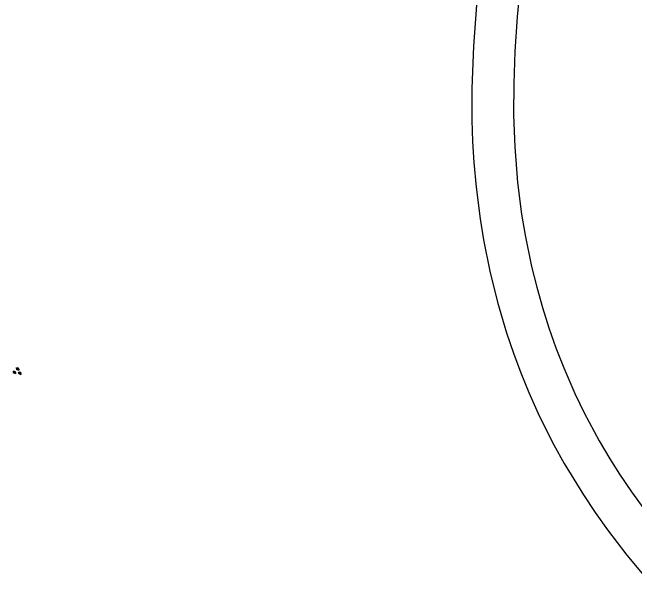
# Model space of a CAD drawing. Extents: x 128999 to 131010, y 395498 to 399007.
# Drawn here: x 130412.8 to 130471.6, y 397909.3 to 397962.9 of the extents above; entities that cross this region are included whole.
import ezdxf

# ---------------------------------------------------------------- set-up
doc = ezdxf.new("R2010")
doc.units = 0
doc.layers.add('gg-knt-verharding', color=7, linetype='Continuous')
doc.layers.add('gt-symb-groenvak', color=7, linetype='Continuous')

# ---------------------------------------------------------------- blocks, each defined once
blk = doc.blocks.new('gt0-GRVAK')
at = {"layer": 'gt-symb-groenvak'}
for p, q in [((-0.11, 0.189), (-0.228, 0.24)), ((-0.182, 0.153), (0.088, 0.153)), ((-0.091, 0.211), (-0.156, 0.322)), ((-0.047, 0.214), (-0.047, 0.393)), ((-0.004, 0.211), (0.061, 0.322)), ((0.015, 0.189), (0.133, 0.24)), ((0.262, -0.052), (0.197, 0.059)), ((0.305, -0.049), (0.305, 0.13)), ((0.349, -0.052), (0.414, 0.059)), ((-0.245, -0.228), (-0.363, -0.177)), ((-0.318, -0.264), (-0.047, -0.264)), ((-0.226, -0.206), (-0.291, -0.095)), ((-0.183, -0.203), (-0.183, -0.024)), ((-0.139, -0.206), (-0.074, -0.095)), ((-0.12, -0.228), (-0.002, -0.177)), ((0.243, -0.074), (0.125, -0.023)), ((0.17, -0.11), (0.441, -0.11)), ((0.368, -0.074), (0.486, -0.023))]:
    blk.add_line(p, q, dxfattribs=at)

msp = doc.modelspace()

# ---------------------------------------------------------------- linework, layer by layer
at = {"layer": 'gg-knt-verharding'}
for points in [[(130460.912, 397966.453), (130460.54, 397962.44), (130460.33, 397959.165), (130460.222, 397956.163), (130460.211, 397953.164), (130460.313, 397950.168), (130460.58, 397946.799), (130460.964, 397943.813), (130461.296, 397941.83), (130461.909, 397938.875), (130462.394, 397936.922), (130462.941, 397934.985), (130463.548, 397933.068), (130464.217, 397931.172), (130464.947, 397929.302), (130466.012, 397926.858), (130466.883, 397925.056), (130468.302, 397922.412), (130469.32, 397920.689), (130470.228, 397919.256), (130471.349, 397917.597), (130472.521, 397915.972)], [(130456.797, 397964.877), (130456.413, 397959.686), (130456.272, 397955.682), (130456.275, 397952.684), (130456.337, 397950.686), (130456.452, 397948.69), (130456.658, 397946.348), (130457.037, 397943.362), (130457.363, 397941.379), (130457.961, 397938.421), (130458.69, 397935.492), (130459.548, 397932.6), (130460.193, 397930.696), (130460.895, 397928.814), (130461.655, 397926.957), (130462.673, 397924.7), (130464.026, 397922.02), (130464.996, 397920.271), (130466.815, 397917.293), (130467.928, 397915.628), (130469.09, 397913.996), (130470.919, 397911.61), (130472.845, 397909.3)]]:
    msp.add_lwpolyline(points, dxfattribs=at)

# ---------------------------------------------------------------- block references
at = {"layer": 'gt-symb-groenvak', "rotation": -25.667875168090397}
msp.add_blockref('gt0-GRVAK', (130413.273, 397928.966), dxfattribs=at)

doc.saveas('drawing.dxf')
